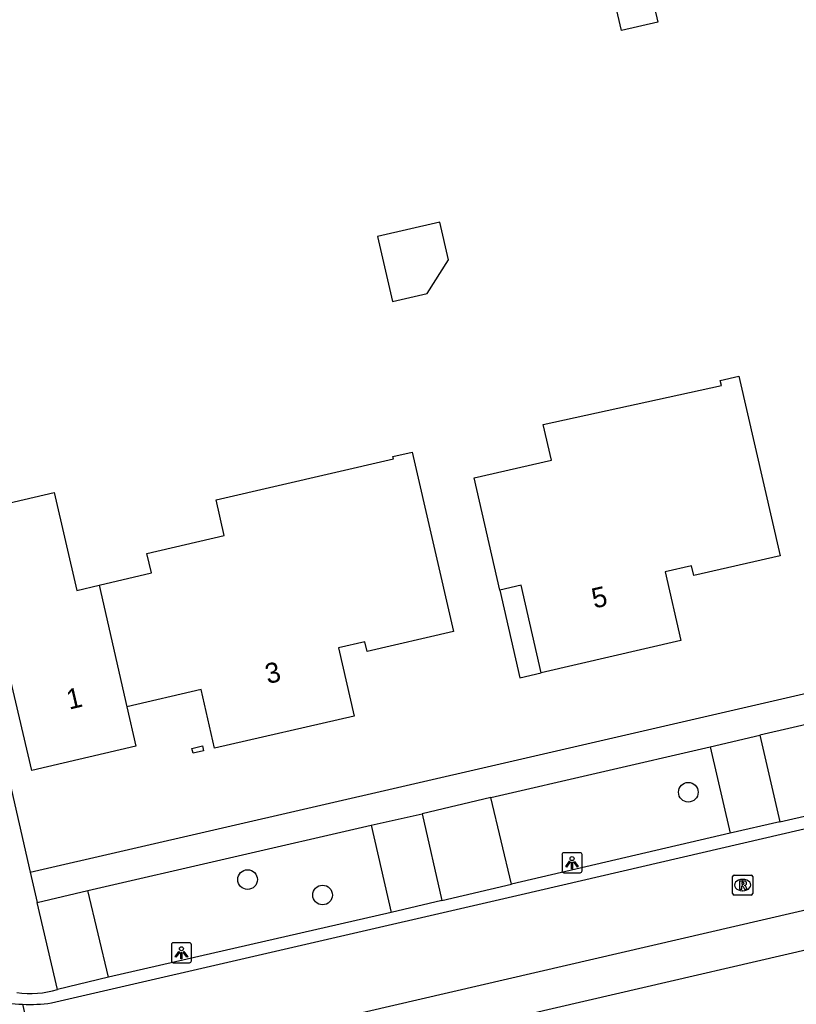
# Model space of a CAD drawing. Extents: x 156414 to 157775, y 382335 to 383765.
# Drawn here: x 156619.66 to 156658.33, y 383169.85 to 383218.87 of the extents above; entities that cross this region are included whole.
import ezdxf

# ---------------------------------------------------------------- set-up
doc = ezdxf.new("R2010")
doc.units = 0
for name, color, linetype in [('IMGEO_Boom', 7, 'Continuous'), ('IMGEO_Lichtpunt', 7, 'Continuous'), ('IMGEO_Pand', 7, 'Continuous'), ('IMGEO_Pand_nummerreeks', 7, 'Continuous'), ('IMGEO_Pand_overbouw', 7, 'Continuous'), ('IMGEO_Parkeervlak_open', 7, 'Continuous'), ('IMGEO_Rijbaan_lokaal_gesloten', 7, 'Continuous'), ('IMGEO_Rijbaan_lokaal_open', 7, 'Continuous'), ('IMGEO_Rioolput', 7, 'Continuous'), ('IMGEO_Voetpad_open', 7, 'Continuous')]:
    doc.layers.add(name, color=color, linetype=linetype)

msp = doc.modelspace()

# ---------------------------------------------------------------- linework, layer by layer
at = {"layer": 'IMGEO_Boom'}
for centre in [(156652.955, 383180.405), (156631.007, 383176.057), (156634.741, 383175.288)]:
    msp.add_circle(centre, 0.489, dxfattribs=at)
at = {"layer": 'IMGEO_Lichtpunt'}
for p, q in [((156646.665, 383177.302), (156646.665, 383176.495)), ((156646.665, 383177.302), (156646.665, 383176.495)), ((156647.567, 383177.397), (156646.759, 383177.397)), ((156647.567, 383177.397), (156646.759, 383177.397)), ((156647.661, 383176.495), (156647.661, 383177.302)), ((156647.661, 383176.495), (156647.661, 383177.302)), ((156646.759, 383176.401), (156647.567, 383176.401)), ((156646.759, 383176.401), (156647.567, 383176.401)), ((156627.214, 383172.816), (156627.214, 383172.009)), ((156627.214, 383172.816), (156627.214, 383172.009)), ((156628.116, 383172.911), (156627.308, 383172.911)), ((156628.116, 383172.911), (156627.308, 383172.911)), ((156628.21, 383172.009), (156628.21, 383172.816)), ((156628.21, 383172.009), (156628.21, 383172.816)), ((156627.308, 383171.915), (156628.116, 383171.915)), ((156627.308, 383171.915), (156628.116, 383171.915))]:
    msp.add_line(p, q, dxfattribs=at)
for points in [[(156647.039, 383176.966), (156647.078, 383176.938), (156646.89, 383176.676), (156646.852, 383176.703), (156647.039, 383176.966)], [(156647.141, 383176.918), (156647.188, 383176.918), (156647.188, 383176.596), (156647.141, 383176.596), (156647.141, 383176.918)], [(156647.251, 383176.938), (156647.289, 383176.965), (156647.476, 383176.703), (156647.437, 383176.675), (156647.251, 383176.938)], [(156627.588, 383172.48), (156627.627, 383172.452), (156627.439, 383172.19), (156627.401, 383172.217), (156627.588, 383172.48)], [(156627.69, 383172.432), (156627.737, 383172.432), (156627.737, 383172.11), (156627.69, 383172.11), (156627.69, 383172.432)], [(156627.8, 383172.452), (156627.838, 383172.479), (156628.025, 383172.217), (156627.986, 383172.189), (156627.8, 383172.452)]]:
    msp.add_lwpolyline(points, dxfattribs=at)
for centre in [(156647.164, 383177.1), (156627.713, 383172.614)]:
    msp.add_circle(centre, 0.0994, dxfattribs=at)
for centre, start, end in [((156646.759, 383177.302), 90, 180), ((156646.759, 383177.302), 90, 180), ((156647.567, 383177.302), 0, 90), ((156647.567, 383177.302), 0, 90), ((156646.759, 383176.495), 180, 270), ((156646.759, 383176.495), 180, 270), ((156647.567, 383176.495), 270, 0), ((156647.567, 383176.495), 270, 360), ((156627.308, 383172.816), 90, 180), ((156627.308, 383172.816), 90, 180), ((156628.116, 383172.816), 0, 90), ((156628.116, 383172.816), 0, 90), ((156627.308, 383172.009), 180, 270), ((156627.308, 383172.009), 180, 270), ((156628.116, 383172.009), 270, 0), ((156628.116, 383172.009), 270, 360)]:
    msp.add_arc(centre, 0.0946, start, end, dxfattribs=at)
at = {"layer": 'IMGEO_Pand'}
for points in [[(156648.836, 383221.754), (156645.251, 383220.922), (156644.539, 383223.99), (156644.042, 383223.875), (156643.571, 383225.901), (156635.827, 383224.103), (156633.561, 383233.863), (156636.569, 383234.561), (156636.346, 383235.526), (156640.087, 383236.39), (156640.309, 383235.426), (156643.315, 383236.122), (156644.081, 383232.696), (156647.978, 383233.607), (156651.444, 383218.746), (156649.632, 383218.326), (156648.836, 383221.754)], [(156641.006, 383206.911), (156640.575, 383208.78), (156637.476, 383208.066), (156638.221, 383204.833), (156639.956, 383205.233), (156641.006, 383206.911)], [(156654.603, 383200.653), (156654.548, 383200.903), (156655.479, 383201.116), (156657.531, 383192.177), (156653.232, 383191.19), (156653.12, 383191.677), (156651.809, 383191.374), (156652.59, 383187.956), (156645.625, 383186.348), (156644.632, 383190.717), (156643.563, 383190.474), (156642.294, 383196.057), (156646.137, 383196.93), (156645.725, 383198.715), (156654.603, 383200.653)], [(156623.61, 383190.715), (156626.224, 383191.323), (156625.997, 383192.297), (156629.844, 383193.192), (156629.434, 383194.955), (156638.268, 383197.011), (156638.243, 383197.118), (156639.197, 383197.34), (156641.254, 383188.41), (156636.967, 383187.414), (156636.854, 383187.901), (156635.539, 383187.596), (156636.32, 383184.197), (156629.364, 383182.592), (156628.69, 383185.515), (156624.989, 383184.651)], [(156616.091, 383194.098), (156621.37, 383195.327), (156622.503, 383190.457), (156623.61, 383190.715)], [(156623.61, 383190.715), (156624.989, 383184.651)], [(156624.989, 383184.651), (156625.444, 383182.703), (156620.258, 383181.493), (156619.217, 383185.958), (156618.048, 383185.686)], [(156628.818, 383182.466), (156628.291, 383182.347), (156628.235, 383182.588), (156628.762, 383182.709), (156628.818, 383182.466)]]:
    msp.add_lwpolyline(points, dxfattribs=at)
at = {"layer": 'IMGEO_Pand_overbouw'}
msp.add_lwpolyline([(156645.625, 383186.348), (156644.632, 383190.717), (156643.563, 383190.474), (156644.557, 383186.101)], close=True, dxfattribs=at)
at = {"layer": 'IMGEO_Parkeervlak_open'}
for points in [[(156654.048, 383182.667), (156655.039, 383178.366)], [(156637.168, 383178.769), (156638.156, 383174.425)], [(156624.074, 383171.194), (156623.053, 383175.508)]]:
    msp.add_lwpolyline(points, dxfattribs=at)
at = {"layer": 'IMGEO_Rijbaan_lokaal_gesloten'}
for points in [[(156621.234, 383169.915), (156621.674, 383170.017), (156644.639, 383175.318), (156715.375, 383191.722), (156729.763, 383195.017)], [(156730.65, 383191.175), (156622.676, 383166.166)], [(156619.797, 383169.848), (156620.772, 383165.663)]]:
    msp.add_lwpolyline(points, dxfattribs=at)
for centre, radius, start, end in [((156620.118, 383177.994), 8.153, 257.6287, 267.7456), ((156620.134, 383178.06), 8.219, 267.6486, 277.6903)]:
    msp.add_arc(centre, radius, start, end, dxfattribs=at)
at = {"layer": 'IMGEO_Rijbaan_lokaal_open'}
for points in [[(156659.835, 383184.006), (156656.517, 383183.254)], [(156656.517, 383183.254), (156657.512, 383178.93)], [(156643.115, 383180.136), (156639.709, 383179.333)], [(156644.158, 383175.83), (156643.115, 383180.136)], [(156657.512, 383178.93), (156660.835, 383179.692)], [(156639.709, 383179.333), (156640.677, 383175.012)], [(156657.512, 383178.93), (156655.039, 383178.366)], [(156655.039, 383178.366), (156644.158, 383175.83)], [(156640.677, 383175.012), (156644.158, 383175.83)], [(156640.677, 383175.012), (156638.156, 383174.425)], [(156638.156, 383174.425), (156624.074, 383171.194)], [(156624.074, 383171.194), (156621.54, 383170.59)]]:
    msp.add_lwpolyline(points, dxfattribs=at)
msp.add_arc((156620.175, 383174.982), 4.599, 261.7772, 287.2671, dxfattribs=at)
at = {"layer": 'IMGEO_Rioolput'}
for p, q in [((156655.161, 383175.359), (156655.161, 383176.211)), ((156655.236, 383176.285), (156656.088, 383176.285)), ((156656.162, 383176.211), (156656.162, 383175.359)), ((156655.649, 383176.065), (156655.674, 383176.065)), ((156656.088, 383175.285), (156655.236, 383175.285)), ((156655.672, 383175.505), (156655.647, 383175.505))]:
    msp.add_line(p, q, dxfattribs=at)
for points in [[(156655.161, 383175.359), (156655.161, 383176.211)], [(156655.236, 383176.285), (156656.088, 383176.285)], [(156656.162, 383176.211), (156656.162, 383175.359)], [(156655.75, 383175.983), (156655.498, 383175.985), (156655.498, 383175.585)], [(156655.498, 383175.585), (156655.622, 383175.585), (156655.622, 383175.747), (156655.633, 383175.747)], [(156655.676, 383175.904), (156655.622, 383175.904), (156655.622, 383175.823)], [(156655.622, 383175.823), (156655.674, 383175.823)], [(156655.68, 383175.718), (156655.751, 383175.585), (156655.891, 383175.585), (156655.826, 383175.711)], [(156656.088, 383175.285), (156655.236, 383175.285)]]:
    msp.add_lwpolyline(points, dxfattribs=at)
for centre, radius, start, end in [((156655.238, 383176.209), 0.0765, 91.552, 178.448), ((156655.238, 383176.209), 0.0765, 91.552, 178.448), ((156656.086, 383176.209), 0.0765, 1.552, 88.448), ((156656.086, 383176.209), 0.0765, 1.552, 88.448), ((156655.632, 383175.694), 0.0533, 26.0293, 88.6989), ((156655.658, 383176.012), 0.19, 274.7715, 282.9687), ((156655.682, 383175.808), 0.0964, 77.0061, 93.1865), ((156655.696, 383175.865), 0.0378, 276.6634, 79.6772), ((156655.749, 383175.873), 0.109, 350.3612, 89.416), ((156655.747, 383175.873), 0.112, 277.5842, 350.9817), ((156655.731, 383175.658), 0.108, 29.5134, 73.7905), ((156655.238, 383175.361), 0.0765, 181.552, 268.448), ((156655.238, 383175.361), 0.0765, 181.552, 268.448), ((156656.086, 383175.361), 0.0765, 271.552, 358.448), ((156656.086, 383175.361), 0.0765, 271.552, 358.448)]:
    msp.add_arc(centre, radius, start, end, dxfattribs=at)
for centre, major_axis, ratio, start_param, end_param in [((156655.648, 383175.785), (-0.387, 0.002), 0.722429, 4.712389, 7.853982), ((156655.673, 383175.785), (-0.39, 0.002), 0.717154, 1.570796, 4.712389)]:
    msp.add_ellipse(centre, major_axis=major_axis, ratio=ratio, start_param=start_param, end_param=end_param, dxfattribs=at)
at = {"layer": 'IMGEO_Voetpad_open'}
for points in [[(156817.138, 383209.21), (156645.034, 383169.363)], [(156620.187, 383176.434), (156643.585, 383181.82), (156691.645, 383192.91)], [(156618.048, 383185.686), (156620.187, 383176.434)], [(156654.048, 383182.667), (156656.517, 383183.254)], [(156643.115, 383180.136), (156654.048, 383182.667)], [(156637.168, 383178.769), (156639.709, 383179.333)], [(156623.053, 383175.508), (156637.168, 383178.769)], [(156620.187, 383176.434), (156620.525, 383174.919)], [(156620.525, 383174.919), (156623.053, 383175.508)], [(156621.54, 383170.59), (156620.525, 383174.919)]]:
    msp.add_lwpolyline(points, dxfattribs=at)

# ---------------------------------------------------------------- texts
at = {"layer": 'IMGEO_Pand_nummerreeks'}
for s, rotation, p in [('5', 13, (156648.272, 383189.546)), ('3', 12.997, (156632.007, 383185.788)), ('1', 13.1364, (156622.121, 383184.515))]:
    msp.add_text(s, height=1, rotation=rotation, dxfattribs=at).set_placement(p)

doc.saveas('drawing.dxf')
